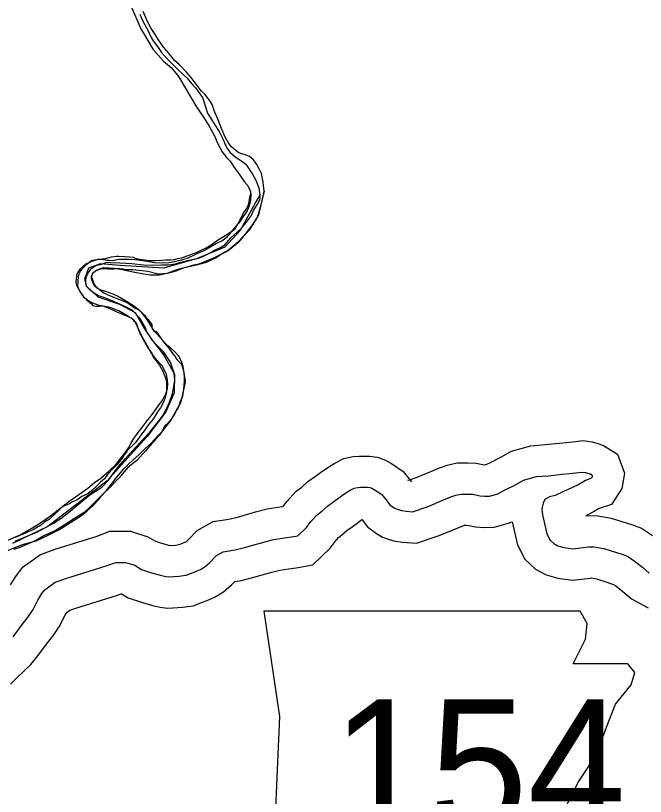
# Model space of a CAD drawing. Extents: x 31699 to 244310, y -8841 to 11474.
# Drawn here: x 98137.1 to 98339.1, y 2072.9 to 2323.3 of the extents above; entities that cross this region are included whole.
import ezdxf

# ---------------------------------------------------------------- set-up
doc = ezdxf.new("R2010")
doc.units = 0
for name, color, linetype in [('B_Logo', 7, 'Continuous'), ('G-ANNO-TEXT', 7, 'Continuous'), ('R_Draft', 7, 'Continuous'), ('R_Logo', 7, 'Continuous'), ('R_XS_EARTHWORK_STAGE2', 7, 'Continuous')]:
    doc.layers.add(name, color=color, linetype=linetype)

msp = doc.modelspace()

# ---------------------------------------------------------------- linework, layer by layer
at = {"layer": 'B_Logo'}
for points in [[(98256.21, 2167.59), (98257.04, 2166.48), (98258.26, 2165.57), (98258.94, 2165.19), (98259.82, 2164.88), (98260.96, 2164.58), (98262.36, 2164.35), (98264.37, 2164.2), (98269.38, 2165.93), (98274.13, 2167.86), (98276.63, 2168.93), (98278.28, 2169.5), (98279.87, 2169.88), (98281.87, 2169.87), (98283.61, 2169.78), (98286.02, 2169.31), (98287.62, 2169.15), (98289.02, 2169.19), (98291.73, 2169.99), (98293.9, 2171.12), (98297.19, 2172.74), (98299.94, 2174.28), (98304.11, 2175.46), (98307.9, 2175.76), (98312.49, 2176.28), (98314.68, 2176.47), (98317.74, 2176.75), (98319, 2176.92), (98319.87, 2176.81), (98320.88, 2176.5), (98321.48, 2176.31), (98321.89, 2176.06), (98322.03, 2175.66), (98321.98, 2175.33), (98321.72, 2174.92), (98321.26, 2174.77), (98319.81, 2174.2), (98317.71, 2172.94), (98315.67, 2171.95), (98314.49, 2171.46), (98312.58, 2170.54), (98310.14, 2169.41), (98308.36, 2168.96), (98306.85, 2168.12), (98306.28, 2166.9), (98306.04, 2166.09), (98305.8, 2164.88), (98306.05, 2163.22), (98307.48, 2157.12), (98308.54, 2155.07), (98309.7, 2153.97), (98310.99, 2153.27), (98313, 2152.72), (98315.75, 2152.32), (98320.79, 2152.92), (98322.53, 2152.97), (98325.74, 2152.39), (98329.84, 2151.16), (98331.59, 2150.54), (98333.34, 2149.91), (98335.51, 2148.5), (98338.17, 2146.37), (98340.29, 2144.55)], [(98136.31, 2124.11), (98139.01, 2127.72), (98141.13, 2130.52), (98142.66, 2132.83), (98144.18, 2135.8), (98145.52, 2137.98), (98146.49, 2139.2), (98149.76, 2141.56), (98153.19, 2142.78), (98166.14, 2146.8), (98169.17, 2147.95), (98172.37, 2147.96), (98175.26, 2147.04), (98177.43, 2145.69), (98180.66, 2144.64), (98183.55, 2143.85), (98185.23, 2143.42), (98186.16, 2143.32), (98189.49, 2143.54), (98190.88, 2143.77), (98191.75, 2143.86), (98193.46, 2144.51), (98195.31, 2145.23), (98196.36, 2145.72), (98197.87, 2146.63), (98199.37, 2147.94), (98201.5, 2150.2), (98203.67, 2151.39), (98207.52, 2151.96), (98210.89, 2152.85), (98212.75, 2153.36), (98216.65, 2154.47), (98219.82, 2155.28), (98223.27, 2155.84), (98225.53, 2156.1), (98227.59, 2156.49), (98230.38, 2159.17), (98231.79, 2161.07), (98233.87, 2163.33), (98235.24, 2164.37), (98237.06, 2166.02), (98239.15, 2167.48), (98240.72, 2168.65), (98242.68, 2170.04), (98244.38, 2171.09), (98245.63, 2171.72), (98246.82, 2171.95), (98247.75, 2172.04), (98249.89, 2172.03), (98250.76, 2171.92), (98251.5, 2171.67), (98252.44, 2171.16), (98254.48, 2169.75), (98256.21, 2167.59)]]:
    msp.add_lwpolyline(points, dxfattribs=at)
at = {"layer": 'G-ANNO-TEXT'}
msp.add_lwpolyline([(98216.68, 2132.33), (98221.75, 2098.49), (98219.5, 2047.17), (98224.01, 2044.35), (98232.47, 2044.35), (98232.47, 2026.31), (98303.52, 2026.31), (98306.91, 2033.64), (98305.78, 2045.48), (98307.47, 2059.02), (98313.67, 2069.73), (98317.62, 2077.63), (98323.26, 2086.08), (98326.64, 2095.11), (98329.46, 2102.44), (98334.54, 2108.64), (98335.67, 2112.59), (98333.41, 2115.41), (98315.93, 2115.41), (98319.88, 2123.3), (98320.44, 2128.38), (98318.1, 2132.28)], close=True, dxfattribs=at)
at = {"layer": 'R_Draft'}
for points in [[(98174.12, 2326.25), (98177.33, 2318.84), (98178.4, 2317.11), (98181.08, 2312.51), (98182.75, 2310.65), (98184.55, 2308.71), (98187.02, 2306.52), (98189.36, 2303.72), (98191.7, 2299.78), (98193.44, 2296.72), (98194.91, 2294.32), (98196.18, 2292.39), (98197.59, 2290.39), (98199.19, 2287.85), (98201.06, 2284.32), (98201.67, 2282.58), (98203.27, 2279.65), (98204.74, 2277.79), (98205.88, 2276.59), (98207.08, 2274.85), (98208.95, 2272.12), (98210.43, 2270.12), (98211.43, 2268.92), (98212.36, 2266.85)], [(98174.12, 2326.25), (98177.33, 2318.84), (98178.4, 2317.11), (98181.08, 2312.51), (98182.75, 2310.65), (98184.55, 2308.71), (98187.02, 2306.52), (98189.36, 2303.72), (98191.7, 2299.78), (98193.44, 2296.72), (98194.91, 2294.32), (98196.18, 2292.39), (98197.59, 2290.39), (98199.19, 2287.85), (98201.06, 2284.32), (98201.67, 2282.58), (98203.27, 2279.65), (98204.74, 2277.79), (98205.88, 2276.59), (98207.08, 2274.85), (98208.95, 2272.12), (98210.43, 2270.12), (98211.43, 2268.92), (98212.36, 2266.85)], [(98216.76, 2267), (98216.62, 2268.8), (98216.48, 2269.87), (98215.94, 2272.67), (98215.14, 2274.2), (98214.4, 2275.6), (98213.34, 2277), (98212.07, 2278.07), (98210.67, 2278.67), (98209, 2279.2), (98208.4, 2279.53), (98206.33, 2281.19), (98205.46, 2282.33), (98204.19, 2284.53), (98203.12, 2287.06), (98202.05, 2289.86), (98200.91, 2292.6), (98200.1, 2294.8), (98199.44, 2295.86), (98197.76, 2298.06), (98196.63, 2299.19), (98193.69, 2302.99), (98191.89, 2305.19), (98189.62, 2307.52), (98188.08, 2308.92), (98186.08, 2311.32), (98184.61, 2313.05), (98182.94, 2315.52), (98181.8, 2317.25), (98180.53, 2319.12), (98179.66, 2320.72), (98179.06, 2322.12), (98177.98, 2324.59)], [(98216.76, 2267), (98216.62, 2268.8), (98216.48, 2269.87), (98215.94, 2272.67), (98215.14, 2274.2), (98214.4, 2275.6), (98213.34, 2277), (98212.07, 2278.07), (98210.67, 2278.67), (98209, 2279.2), (98208.4, 2279.53), (98206.33, 2281.19), (98205.46, 2282.33), (98204.19, 2284.53), (98203.12, 2287.06), (98202.05, 2289.86), (98200.91, 2292.6), (98200.1, 2294.8), (98199.44, 2295.86), (98197.76, 2298.06), (98196.63, 2299.19), (98193.69, 2302.99), (98191.89, 2305.19), (98189.62, 2307.52), (98188.08, 2308.92), (98186.08, 2311.32), (98184.61, 2313.05), (98182.94, 2315.52), (98181.8, 2317.25), (98180.53, 2319.12), (98179.66, 2320.72), (98179.06, 2322.12), (98177.98, 2324.59)], [(98216.76, 2267), (98214.95, 2259.43), (98212.41, 2255.09), (98208.27, 2250.31), (98205.21, 2247.82), (98200.8, 2245.57), (98195.85, 2243.64), (98193.74, 2243.12), (98191.95, 2242.6), (98189.44, 2241.94), (98188.44, 2241.64), (98185.54, 2240.63), (98184.28, 2240.47), (98182.75, 2240.36), (98179.52, 2241.28), (98177.65, 2241.5), (98174.58, 2241.75), (98172.78, 2241.77), (98171.51, 2241.94), (98169.57, 2242.22), (98168.24, 2241.92), (98167.64, 2241.97), (98166.57, 2242.01), (98165.24, 2242.04), (98164.51, 2242.02), (98163.91, 2241.94), (98163.05, 2241.59), (98162.14, 2240.96), (98161.75, 2240.62), (98161.62, 2240.28), (98161.5, 2239.88), (98161.45, 2239.41), (98161.51, 2239.34), (98161.95, 2238.02), (98162.31, 2237.09), (98162.79, 2236.44), (98163.07, 2236.18), (98164.09, 2235.33), (98165.38, 2234.43), (98166.6, 2233.8), (98167.54, 2233.42), (98168.76, 2232.85), (98170.03, 2232.35), (98171.58, 2231.86), (98173.2, 2231.03), (98173.95, 2230.51), (98175.11, 2229.68), (98175.65, 2229.36), (98176.52, 2229.04), (98177.55, 2228.07), (98178.37, 2227.22), (98178.99, 2226.5), (98179.61, 2225.85), (98179.96, 2225.26), (98180.72, 2224.21), (98180.79, 2223.88), (98180.81, 2223.21), (98181.3, 2222.36), (98182.11, 2221.98), (98184.74, 2218.37), (98186.26, 2216.61), (98187.16, 2215.29), (98188.06, 2214.18), (98188.82, 2213.07), (98190.05, 2211.76), (98190.34, 2211.1), (98190.84, 2209.78), (98191.07, 2208.78), (98191.17, 2207.32), (98191.14, 2205.98), (98190.94, 2203.5), (98190.72, 2201.96), (98190.61, 2201.22), (98190.36, 2200.48), (98189.85, 2199.54), (98189.67, 2198.93), (98189.43, 2197.92), (98188.98, 2197.18), (98188.6, 2196.63), (98188.35, 2196.09), (98187.58, 2194.8), (98187, 2193.92), (98186.23, 2192.96), (98184.87, 2191.66), (98183.86, 2189.63), (98181.66, 2187.03), (98178.68, 2183.75), (98175.9, 2180.67), (98173.03, 2178.39), (98170.19, 2174.91), (98166.95, 2171.62), (98165.13, 2169.91), (98162.66, 2167.44), (98160.59, 2165.31), (98159.03, 2163.94), (98155.95, 2161.99), (98154.11, 2160.8), (98151.82, 2159.34), (98149.85, 2158.16), (98148.01, 2157.37), (98146.3, 2156.53)], [(98162.08, 2241.05), (98163, 2241.61), (98165.31, 2242.47), (98168.64, 2242.36), (98170.72, 2241.94), (98174.81, 2241.12), (98177.55, 2240.59), (98180.23, 2240.19), (98183.1, 2240.13), (98185.15, 2240.59), (98187.07, 2241.04), (98188.59, 2241.48), (98191.23, 2242.48), (98195.14, 2243.39), (98198.25, 2244.27), (98201.21, 2245.61), (98203.3, 2247), (98205.34, 2248.19), (98208.53, 2250.88), (98211.05, 2253.55), (98212.86, 2255.87), (98214.33, 2258.05), (98214.95, 2259.6), (98215.44, 2261.28), (98215.99, 2263.03), (98216.76, 2267)], [(98210.14, 2260.07), (98211.01, 2261.08), (98211.35, 2261.67), (98211.63, 2262.41), (98211.85, 2263.02), (98212.01, 2263.57), (98212.08, 2264.4), (98212.33, 2265.49), (98212.49, 2266), (98212.49, 2266.41), (98212.45, 2266.76), (98212.36, 2266.85)], [(98212.36, 2266.85), (98212.56, 2265.7), (98212.44, 2264.42), (98212.19, 2263.03)], [(98212.19, 2263.03), (98211.63, 2261.48), (98211.32, 2260.74), (98210.1, 2258.9), (98209.08, 2257.41), (98206.62, 2254.54), (98204.69, 2252.15), (98203.51, 2251.18), (98201.48, 2250.2), (98199.18, 2248.8), (98197.41, 2247.82), (98195.83, 2247.18), (98193.92, 2246.26), (98192.27, 2245.48), (98190.29, 2244.9), (98186.98, 2244.08), (98186.18, 2243.99), (98183.85, 2243.93), (98181.51, 2244.07), (98179.91, 2244.36), (98177.83, 2244.71), (98175.42, 2244.98), (98173.29, 2245.12), (98170.42, 2245.12), (98169.49, 2244.96), (98168.3, 2244.66), (98166.97, 2244.76), (98166.3, 2244.81), (98164.69, 2245.1), (98163.43, 2245.07), (98162.43, 2244.78), (98161.25, 2244.34), (98159.47, 2243.63), (98157.71, 2241.98), (98156.94, 2240.83), (98156.63, 2240.15), (98156.58, 2239.41), (98156.53, 2239.01), (98156.42, 2237.87), (98156.65, 2236.88), (98157.01, 2236.02), (98157.64, 2234.83), (98158.19, 2234.11), (98158.88, 2233.13), (98159.5, 2232.54), (98159.84, 2232.15), (98160.8, 2231.37), (98161.41, 2230.86), (98161.89, 2230.33), (98162.83, 2230.09), (98163.43, 2230.11), (98163.83, 2230.12), (98164.83, 2230.28), (98165.7, 2230.17), (98166.9, 2229.86), (98167.51, 2229.68), (98168.38, 2229.37), (98169.39, 2228.99), (98170.13, 2228.68), (98171.22, 2228.11), (98171.76, 2227.79), (98172.16, 2227.53), (98173.05, 2227.02), (98173.45, 2226.69), (98174.13, 2226.38), (98174.54, 2225.92), (98174.68, 2225.86), (98174.95, 2225.46), (98175.43, 2225.14), (98175.71, 2224.75), (98176.06, 2223.82), (98176.28, 2223.09), (98176.65, 2221.97), (98177.07, 2221.11), (98177.42, 2220.45), (98177.56, 2220.19), (98179.32, 2216.96), (98180.91, 2214.8), (98181.2, 2213.8), (98182.1, 2212.63), (98183.2, 2211.18), (98184.39, 2209.08), (98184.61, 2208.42), (98185.26, 2206.83), (98185.34, 2206.23), (98185.42, 2205.57), (98185.51, 2204.7), (98185.51, 2202.5), (98185.26, 2201.69), (98184.9, 2200.41), (98184.71, 2199.94), (98184.14, 2198.72), (98183.51, 2197.57), (98182.61, 2196.21), (98181.14, 2193.9), (98179.85, 2192.33), (98178.31, 2190.09), (98177.28, 2188.72), (98176.44, 2187.63), (98175.41, 2186.34)], [(98176.89, 2245.18), (98179.9, 2244.79), (98182.04, 2244.78), (98184.1, 2244.9), (98185.17, 2244.93), (98186.7, 2244.97), (98187.89, 2245.06), (98189.09, 2245.36), (98190.35, 2245.6), (98192.13, 2246.24), (98194.77, 2247.25), (98197.99, 2248.67), (98199.76, 2249.78), (98201.46, 2251.03), (98203.75, 2252.49), (98205.72, 2253.61), (98207.09, 2254.58), (98207.48, 2254.93), (98209.07, 2257.77), (98210.14, 2260.07)], [(98157.07, 2236.58), (98157.09, 2238.05), (98157.25, 2239.72), (98157.47, 2240.52), (98157.91, 2241.35), (98158.35, 2241.92), (98158.85, 2242.47), (98160.44, 2244.01), (98161.13, 2244.56), (98161.54, 2244.76), (98161.84, 2244.89), (98162.42, 2244.98), (98163.85, 2245.2), (98165.92, 2245.44), (98167.87, 2245.97), (98168.67, 2246.1), (98169.44, 2246.16), (98170.04, 2246.13), (98172.05, 2246.05), (98173.59, 2245.91), (98174.63, 2245.8), (98175.79, 2245.44), (98176.89, 2245.18)], [(98161.39, 2239.29), (98161.46, 2239.78), (98161.71, 2240.36), (98161.87, 2240.77), (98162.08, 2241.05)], [(98173.21, 2231.32), (98171.52, 2232.28), (98169.76, 2233.3), (98168.34, 2234), (98165.98, 2234.81), (98164.17, 2235.36), (98163.02, 2236), (98162.54, 2236.39), (98162.05, 2237.31), (98161.48, 2238.56), (98161.39, 2239.29)], [(98172.19, 2227.16), (98169.43, 2228.35), (98167.13, 2229.36), (98165.11, 2230.11), (98163.84, 2230.34), (98161.89, 2231.09), (98160.54, 2231.73), (98159.31, 2232.7), (98158.76, 2233.42), (98158.34, 2233.94), (98157.71, 2234.99), (98157.22, 2235.91), (98157.07, 2236.58)], [(98132.04, 2150.84), (98139.29, 2153.64), (98143.66, 2154.89), (98146.82, 2156.31), (98150.89, 2158.42), (98153.84, 2160.16), (98156.13, 2161.69), (98158.49, 2163.22), (98160.06, 2164.47), (98162.01, 2166.26), (98163.75, 2168.17), (98164.72, 2169.4), (98166.21, 2171.04), (98168.2, 2173.5), (98169.55, 2175.27), (98170.72, 2176.63), (98171.94, 2178.07), (98173.17, 2179.37), (98174.6, 2180.68), (98176.69, 2182.53), (98178.57, 2184.39), (98180.52, 2186.24), (98182.46, 2188.36), (98184.21, 2190.08), (98186.85, 2193.42), (98187.99, 2195.58), (98189.07, 2197.48), (98190.22, 2199.45), (98191.28, 2204.29), (98191.51, 2205.89), (98191.39, 2207.56), (98190.77, 2210.82), (98190.4, 2212.01), (98189.48, 2213.99), (98188.11, 2215.49), (98186.88, 2216.66), (98185.86, 2217.43), (98184.35, 2218.93), (98184.28, 2219.06), (98182.62, 2221.02), (98181.53, 2222.13), (98180.13, 2224.49), (98179.23, 2225.87), (98178.12, 2227.38), (98176.88, 2228.62), (98175.18, 2229.97), (98173.21, 2231.32)], [(98134.59, 2155.12), (98138.54, 2156.76), (98142.01, 2158.85), (98144.77, 2160.39), (98147.98, 2162.62), (98150.71, 2164.82), (98154.17, 2167.45), (98157.31, 2169.74), (98160.19, 2171.75), (98162.4, 2173.54), (98164.36, 2175), (98166.97, 2177.2), (98169.37, 2179.4), (98172.46, 2183.42), (98173.29, 2184.71), (98173.99, 2186.07), (98175.01, 2187.7), (98175.91, 2188.99), (98176.36, 2189.6), (98177.52, 2191.1), (98179.12, 2193.28), (98180.87, 2195.33), (98182.21, 2197.3), (98183.3, 2198.8), (98183.94, 2199.69), (98184.84, 2201.11), (98185.28, 2202.06), (98185.77, 2203.67), (98185.92, 2205.28), (98185.83, 2206.28), (98185.51, 2208.27), (98185.15, 2209), (98184.03, 2211.04), (98182.25, 2212.86), (98180.45, 2215.42), (98179.33, 2217.33), (98177.78, 2220.23), (98177.01, 2221.67), (98176.16, 2223.52), (98175.17, 2225.37), (98174.01, 2226.34), (98172.19, 2227.16)], [(98175.41, 2186.34), (98174.57, 2185.45), (98172.95, 2183.94), (98172.31, 2182.98), (98171.92, 2182.44), (98171.41, 2181.62), (98170.83, 2180.87), (98169.6, 2179.37), (98168.37, 2178.07), (98166.56, 2176.16), (98165.53, 2174.79), (98164.29, 2173.69), (98163.13, 2172.46), (98161.43, 2170.95), (98160, 2169.84), (98158.35, 2169.13), (98156.72, 2167.95), (98155.33, 2167.38), (98154.35, 2166.69), (98152.77, 2166.05), (98151.98, 2165.63), (98151.39, 2165.21), (98150.68, 2164.46), (98150.1, 2163.84), (98149.32, 2163.15), (98148.47, 2162.39), (98147.89, 2161.85), (98146.38, 2160.87), (98145.4, 2160.04), (98144.42, 2159.48), (98142.71, 2158.37), (98141.33, 2157.87), (98140.41, 2157.44), (98136.92, 2155.95)], [(98146.3, 2156.53), (98143.8, 2155.13), (98138.47, 2152.72), (98136.49, 2152.07)]]:
    msp.add_lwpolyline(points, dxfattribs=at)
at = {"layer": 'R_Logo'}
for points in [[(98176.92, 2323.78), (98177.86, 2321.52), (98179.6, 2318.38)], [(98176.92, 2323.78), (98177.86, 2321.52), (98179.6, 2318.38)], [(98179.6, 2318.38), (98180.54, 2316.25), (98181.21, 2315.25), (98182.54, 2313.38), (98183.88, 2311.52), (98185.75, 2309.32), (98189.35, 2305.85), (98191.96, 2303.32), (98193.56, 2301.46), (98194.76, 2300.13), (98196.97, 2296.99), (98198.65, 2292.06), (98199.72, 2290.32), (98200.99, 2288.26), (98202.32, 2286.12), (98203.66, 2283.52), (98204.2, 2282.32), (98204.8, 2280.86), (98205.47, 2279.92), (98205.94, 2279.39), (98207.81, 2277.79), (98209.61, 2276.59), (98210.88, 2275.66), (98213.08, 2272.4), (98214.22, 2270.33), (98215.03, 2267.93), (98215.43, 2265.73)], [(98179.6, 2318.38), (98180.54, 2316.25), (98181.21, 2315.25), (98182.54, 2313.38), (98183.88, 2311.52), (98185.75, 2309.32), (98189.35, 2305.85), (98191.96, 2303.32), (98193.56, 2301.46), (98194.76, 2300.13), (98196.97, 2296.99), (98198.65, 2292.06), (98199.72, 2290.32), (98200.99, 2288.26), (98202.32, 2286.12), (98203.66, 2283.52), (98204.2, 2282.32), (98204.8, 2280.86), (98205.47, 2279.92), (98205.94, 2279.39), (98207.81, 2277.79), (98209.61, 2276.59), (98210.88, 2275.66), (98213.08, 2272.4), (98214.22, 2270.33), (98215.03, 2267.93), (98215.43, 2265.73)], [(98215.43, 2265.73), (98214.11, 2263.55), (98209.09, 2254.34), (98204.17, 2249), (98195.34, 2245.36), (98184.63, 2242.35), (98170.61, 2243.18), (98164.26, 2243.75), (98160.43, 2242.32), (98159.13, 2238.75), (98159.79, 2236.49), (98163.48, 2233.11), (98170.34, 2230.75), (98175.42, 2228.08), (98178.42, 2222.82), (98180.58, 2219.6), (98184.58, 2214.36), (98188.08, 2208.31), (98187.91, 2202.36), (98185.27, 2196.28), (98179.23, 2188.31), (98172.82, 2181.26), (98166.41, 2174.15), (98147.42, 2159.43), (98136.1, 2154.06)], [(98212.38, 2258.8), (98212.97, 2259.77), (98213.37, 2260.76), (98214.11, 2262.01), (98214.66, 2262.88), (98215.28, 2264)], [(98215.28, 2264), (98215.38, 2264.35), (98215.5, 2264.76), (98215.52, 2265.09), (98215.52, 2265.35), (98215.43, 2265.73)], [(98170.46, 2244.01), (98174.4, 2243.78), (98178.08, 2243.4), (98181.28, 2243.22), (98183.94, 2243.36), (98186.07, 2243.41), (98188.33, 2243.74), (98190.05, 2244.25), (98192.63, 2244.92), (98194.55, 2245.31), (98195.42, 2245.4), (98196.87, 2245.9), (98199.43, 2247.24), (98200.81, 2248.07), (98202.59, 2248.86), (98204.16, 2249.83), (98206.1, 2252.02), (98207.98, 2253.74), (98209.48, 2255.18), (98211.16, 2257.03), (98212.38, 2258.8)], [(98162.54, 2234.05), (98161.97, 2234.54), (98160.92, 2235.36), (98160.23, 2236.02), (98159.96, 2236.33), (98159.79, 2236.66), (98159.71, 2236.93), (98159.63, 2237.21), (98159.57, 2237.89), (98159.63, 2238.33), (98159.71, 2239.27), (98159.93, 2239.85), (98160.15, 2240.31), (98160.48, 2240.95), (98160.73, 2241.33), (98160.98, 2241.66), (98161.25, 2241.99), (98161.53, 2242.3), (98161.8, 2242.52), (98162.22, 2242.79), (98162.71, 2243.07), (98163.23, 2243.29), (98163.7, 2243.4), (98164.17, 2243.48), (98164.58, 2243.59), (98164.99, 2243.75), (98166.09, 2244.08), (98166.67, 2244.19), (98167.44, 2244.17), (98170.46, 2244.01)], [(98136.93, 2154.78), (98140.49, 2156.21), (98143.65, 2157.56), (98149.23, 2160.58), (98151.59, 2162.04), (98154.59, 2164.39), (98157.13, 2166.53), (98159.67, 2168.66), (98161.3, 2169.91), (98163.14, 2171.03), (98164.84, 2172.21), (98166.98, 2174.4), (98168.64, 2176.85), (98170.19, 2178.82), (98172.19, 2181.21), (98174.13, 2183.33), (98175.95, 2185.19), (98178.02, 2187.51), (98180.09, 2189.7), (98182.21, 2192.36), (98184.21, 2194.82), (98185.48, 2197.25), (98186.42, 2199.35), (98187.41, 2202.11), (98187.7, 2203.86), (98188.1, 2206.27), (98187.96, 2208.67), (98186.74, 2212.11), (98184.58, 2215.4), (98182.31, 2217.74), (98181.01, 2219.11), (98179.06, 2222.13), (98178.7, 2223.19), (98176.95, 2226.28), (98174.41, 2228.88), (98171.64, 2230.28), (98167.86, 2231.92), (98165.7, 2232.8), (98163.62, 2233.48), (98162.54, 2234.05)]]:
    msp.add_lwpolyline(points, dxfattribs=at)
at = {"layer": 'R_XS_EARTHWORK_STAGE2'}
for points in [[(98262.78, 2174.44), (98263.06, 2174.37), (98263.13, 2174.35), (98265.87, 2175.3), (98270.29, 2177.09), (98273.02, 2178.26), (98275.47, 2179.12), (98278.74, 2179.89), (98282.16, 2179.86), (98284.82, 2179.73), (98287.47, 2179.21), (98287.61, 2179.2), (98287.97, 2179.31), (98289.38, 2180.04), (98292.53, 2181.59), (98296.09, 2183.58), (98302.34, 2185.35), (98306.94, 2185.71), (98311.49, 2186.23), (98313.79, 2186.43), (98316.63, 2186.69), (98318.98, 2187), (98321.97, 2186.62), (98323.79, 2186.06), (98325.68, 2185.49), (98330.12, 2182.69), (98332.34, 2176.59), (98331.5, 2171.69), (98328.24, 2166.49), (98324.6, 2165.34), (98324.24, 2165.2), (98322.47, 2164.14), (98319.93, 2162.9), (98323.3, 2162.99), (98328.08, 2162.13), (98332.95, 2160.66), (98334.94, 2159.96), (98337.8, 2158.94), (98341.38, 2156.61)], [(98135.46, 2140.71), (98137.31, 2143.71), (98139.5, 2146.49), (98145.06, 2150.5), (98150.03, 2152.27), (98162.89, 2156.26), (98167.32, 2157.94), (98173.91, 2157.97), (98179.49, 2156.18), (98181.68, 2154.83), (98183.53, 2154.22), (98186.1, 2153.52), (98186.68, 2153.37), (98188.32, 2153.48), (98189.4, 2153.66), (98189.89, 2153.85), (98191.37, 2154.42), (98191.64, 2154.55), (98191.95, 2154.74), (98192.43, 2155.15), (98195.31, 2158.2), (98200.43, 2161.02), (98205.51, 2161.77), (98208.28, 2162.5), (98210.04, 2162.99), (98214.04, 2164.12), (98217.78, 2165.08), (98221.9, 2165.75), (98222.9, 2165.86), (98224.07, 2167.45), (98227.11, 2170.76), (98228.85, 2172.08), (98230.82, 2173.86), (98233.29, 2175.58), (98234.83, 2176.74), (98237.17, 2178.39), (98239.49, 2179.82), (98242.35, 2181.27), (98245.38, 2181.86), (98247.29, 2182.05), (98250.55, 2182.03), (98253, 2181.72), (98255.48, 2180.89), (98257.68, 2179.7), (98261.38, 2177.13), (98264.02, 2173.83)], [(98135.45, 2108.87), (98137.76, 2111.24), (98139.58, 2112.97), (98141.97, 2115.25), (98144.18, 2117.95), (98146.99, 2121.7), (98149.28, 2124.72), (98151.31, 2127.77), (98152.91, 2130.9), (98153.58, 2131.99), (98154.45, 2132.62), (98156.35, 2133.3), (98169.39, 2137.34), (98170.94, 2137.92), (98171.04, 2137.89), (98173.19, 2136.56), (98177.79, 2135.06), (98181, 2134.18), (98183.42, 2133.57), (98185.91, 2133.28), (98190.66, 2133.59), (98192.24, 2133.86), (98194.06, 2134.05), (98197.03, 2135.17), (98199.25, 2136.03), (98201.08, 2136.89), (98203.78, 2138.52), (98206.3, 2140.72), (98207.35, 2141.82), (98209.53, 2142.14), (98213.51, 2143.19), (98215.45, 2143.73), (98219.26, 2144.81), (98221.87, 2145.49), (98224.64, 2145.93), (98227.03, 2146.21), (98232.36, 2147.21), (98237.91, 2152.53), (98239.52, 2154.7), (98240.62, 2155.9), (98241.62, 2156.66), (98243.3, 2158.18), (98245.01, 2159.37), (98246.61, 2160.57), (98248.15, 2161.66), (98248.4, 2161.35)], [(98248.19, 2161.61), (98249.91, 2159.31), (98252.81, 2157.17), (98254.77, 2156.06), (98256.85, 2155.32), (98258.86, 2154.79), (98261.18, 2154.41), (98265.69, 2154.07), (98272.9, 2156.57), (98277.97, 2158.63), (98280.25, 2159.6), (98281.03, 2159.87), (98281.58, 2159.87), (98282.39, 2159.83), (98284.57, 2159.4), (98287.26, 2159.14), (98290.6, 2159.22), (98295.49, 2160.68), (98296.1, 2160.99)], [(98296.32, 2160.92), (98298.03, 2153.62), (98300.43, 2148.98), (98303.77, 2145.81), (98307.23, 2143.93), (98310.97, 2142.91), (98315.62, 2142.24), (98321.52, 2142.94), (98321.76, 2142.95), (98323.41, 2142.65), (98326.73, 2141.65), (98328.24, 2141.11), (98328.88, 2140.89), (98329.64, 2140.39), (98331.78, 2138.67), (98334.57, 2136.28), (98339.95, 2133.34)]]:
    msp.add_lwpolyline(points, dxfattribs=at)

# ---------------------------------------------------------------- texts
at = {"layer": 'G-ANNO-TEXT'}
msp.add_text('154', height=42.24, dxfattribs=at).set_placement((98238.5, 2061.79))

doc.saveas('drawing.dxf')
